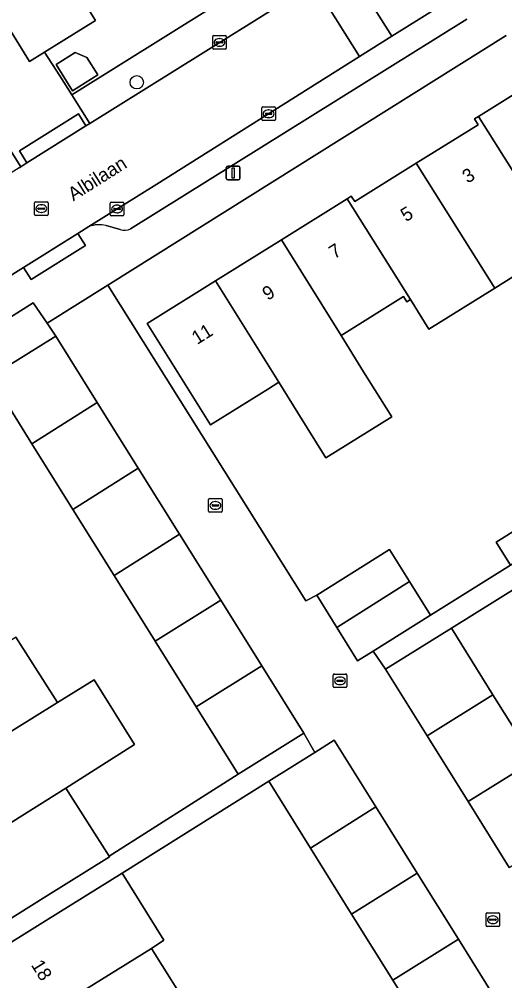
# Model space of a CAD drawing. Extents: x 157767 to 159172, y 387839 to 389425.
# Drawn here: x 158549.4 to 158585.1, y 388137.6 to 388208.2 of the extents above; entities that cross this region are included whole.
import ezdxf

# ---------------------------------------------------------------- set-up
doc = ezdxf.new("R2010")
doc.units = 0
for name, color, linetype in [('IMGEO_Boom', 7, 'Continuous'), ('IMGEO_Erf', 7, 'Continuous'), ('IMGEO_Kolk', 7, 'Continuous'), ('IMGEO_Lichtmast', 7, 'Continuous'), ('IMGEO_Muur', 7, 'Continuous'), ('IMGEO_Openbare_ruimte_label', 7, 'Continuous'), ('IMGEO_Pand', 7, 'Continuous'), ('IMGEO_Pand_nummerreeks', 7, 'Continuous'), ('IMGEO_Parkeervlak_open', 7, 'Continuous'), ('IMGEO_Rijbaan_lokaal_open', 7, 'Continuous'), ('IMGEO_Rioolput', 7, 'Continuous'), ('IMGEO_Voetpad_open', 7, 'Continuous')]:
    doc.layers.add(name, color=color, linetype=linetype)

msp = doc.modelspace()

# ---------------------------------------------------------------- linework, layer by layer
at = {"layer": 'IMGEO_Boom'}
msp.add_circle((158558.072, 388203.603), 0.489, dxfattribs=at)
at = {"layer": 'IMGEO_Erf'}
for points in [[(158552.404, 388212.388), (158555.037, 388208.137), (158551.302, 388205.823), (158552.418, 388204.082), (158553.311, 388202.687), (158563.857, 388209.275)], [(158585.19, 388207.029), (158555.939, 388188.707), (158570.489, 388165.519), (158571.277, 388165.949), (158576.624, 388169.284), (158578.089, 388166.936), (158579.63, 388164.465), (158585.511, 388168.145), (158584.452, 388169.842), (158587.928, 388172.014), (158586.027, 388175.055), (158590.759, 388178.012), (158593.72, 388173.275), (158595.153, 388174.17), (158592.769, 388177.987), (158596.291, 388180.188), (158599.85, 388182.411), (158602.234, 388178.594), (158605.271, 388180.491), (158596.931, 388193.835)], [(158589.179, 388191.509), (158584.351, 388188.497), (158579.508, 388185.476), (158578.153, 388187.649), (158577.884, 388187.481), (158577.641, 388187.872), (158573.063, 388185.016), (158574.725, 388182.353), (158576.792, 388179.041), (158571.951, 388176.022), (158569.886, 388179.334), (158568.488, 388181.576), (158567.728, 388181.102), (158563.485, 388178.456), (158558.844, 388185.895), (158563.854, 388189.02), (158568.693, 388192.039), (158573.518, 388195.049), (158573.818, 388195.236), (158574.065, 388194.839), (158578.581, 388197.656), (158583.121, 388200.488), (158582.858, 388200.91), (158583.146, 388201.09), (158588.168, 388204.222)], [(158549.201, 388162.857), (158552.255, 388158.06), (158554.942, 388159.732), (158557.905, 388154.972), (158555.283, 388153.304), (158552.868, 388151.767), (158556.048, 388146.773), (158565.508, 388152.796), (158562.425, 388157.738), (158559.422, 388162.552), (158556.402, 388167.393), (158553.381, 388172.236), (158550.369, 388177.065), (158547.313, 388181.963), (158552.133, 388184.97), (158551.487, 388185.919), (158550.476, 388187.404), (158539.861, 388180.728)], [(158592.782, 388170.773), (158581.162, 388163.522), (158584.218, 388158.624), (158587.23, 388153.795)], [(158579.885, 388132.834), (158576.874, 388137.661), (158573.842, 388142.522), (158570.816, 388147.372), (158567.754, 388152.281), (158556.987, 388145.536), (158560.066, 388140.602), (158559.15, 388140.002), (158562.16, 388135.2)]]:
    msp.add_lwpolyline(points, dxfattribs=at)
msp.add_lwpolyline([(158552.144, 388204.918), (158553.539, 388205.782), (158554.414, 388205.433), (158555.213, 388204.143), (158553.342, 388202.984)], close=True, dxfattribs=at)
at = {"layer": 'IMGEO_Kolk'}
for p, q in [((158563.642, 388206.11), (158563.642, 388206.962)), ((158563.717, 388207.036), (158564.569, 388207.036)), ((158563.901, 388206.53), (158563.901, 388206.542)), ((158564.339, 388206.493), (158563.941, 388206.493)), ((158563.944, 388206.579), (158564.342, 388206.579)), ((158564.13, 388206.816), (158564.155, 388206.816)), ((158564.385, 388206.542), (158564.385, 388206.53)), ((158564.643, 388206.962), (158564.643, 388206.11)), ((158564.569, 388206.036), (158563.717, 388206.036)), ((158564.153, 388206.256), (158564.128, 388206.256)), ((158567.246, 388200.865), (158567.246, 388201.717)), ((158567.321, 388201.791), (158568.173, 388201.791)), ((158567.734, 388201.571), (158567.759, 388201.571)), ((158568.247, 388201.717), (158568.247, 388200.865)), ((158568.173, 388200.791), (158567.321, 388200.791)), ((158567.505, 388201.285), (158567.505, 388201.297)), ((158567.943, 388201.248), (158567.545, 388201.248)), ((158567.548, 388201.334), (158567.946, 388201.334)), ((158567.757, 388201.011), (158567.732, 388201.011)), ((158567.989, 388201.297), (158567.989, 388201.285)), ((158556.125, 388193.874), (158556.125, 388194.726)), ((158556.2, 388194.8), (158557.052, 388194.8)), ((158556.613, 388194.58), (158556.638, 388194.58)), ((158557.126, 388194.726), (158557.126, 388193.874)), ((158557.052, 388193.8), (158556.2, 388193.8)), ((158556.384, 388194.294), (158556.384, 388194.306)), ((158556.822, 388194.257), (158556.424, 388194.257)), ((158556.427, 388194.343), (158556.825, 388194.343)), ((158556.636, 388194.02), (158556.611, 388194.02)), ((158556.868, 388194.306), (158556.868, 388194.294)), ((158563.343, 388172.106), (158563.343, 388172.958)), ((158563.418, 388173.032), (158564.27, 388173.032)), ((158563.602, 388172.526), (158563.602, 388172.538)), ((158564.04, 388172.489), (158563.642, 388172.489)), ((158563.645, 388172.575), (158564.043, 388172.575)), ((158563.831, 388172.812), (158563.856, 388172.812)), ((158564.086, 388172.538), (158564.086, 388172.526)), ((158564.344, 388172.958), (158564.344, 388172.106)), ((158564.27, 388172.032), (158563.418, 388172.032)), ((158563.854, 388172.252), (158563.829, 388172.252)), ((158572.487, 388159.226), (158572.487, 388160.078)), ((158572.562, 388160.152), (158573.414, 388160.152)), ((158572.975, 388159.932), (158573, 388159.932)), ((158573.488, 388160.078), (158573.488, 388159.226)), ((158573.414, 388159.152), (158572.562, 388159.152)), ((158572.746, 388159.646), (158572.746, 388159.658)), ((158573.184, 388159.609), (158572.786, 388159.609)), ((158572.789, 388159.695), (158573.187, 388159.695)), ((158572.998, 388159.372), (158572.973, 388159.372)), ((158573.23, 388159.658), (158573.23, 388159.646)), ((158583.705, 388141.684), (158583.705, 388142.536)), ((158583.78, 388142.61), (158584.632, 388142.61)), ((158583.964, 388142.104), (158583.964, 388142.116)), ((158584.007, 388142.153), (158584.405, 388142.153)), ((158584.193, 388142.39), (158584.218, 388142.39)), ((158584.448, 388142.116), (158584.448, 388142.104)), ((158584.706, 388142.536), (158584.706, 388141.684)), ((158584.632, 388141.61), (158583.78, 388141.61)), ((158584.402, 388142.067), (158584.004, 388142.067)), ((158584.216, 388141.83), (158584.191, 388141.83))]:
    msp.add_line(p, q, dxfattribs=at)
for points in [[(158563.642, 388206.11), (158563.642, 388206.962)], [(158563.717, 388207.036), (158564.569, 388207.036)], [(158564.643, 388206.962), (158564.643, 388206.11)], [(158564.569, 388206.036), (158563.717, 388206.036)], [(158567.246, 388200.865), (158567.246, 388201.717)], [(158567.321, 388201.791), (158568.173, 388201.791)], [(158568.247, 388201.717), (158568.247, 388200.865)], [(158568.173, 388200.791), (158567.321, 388200.791)], [(158556.125, 388193.874), (158556.125, 388194.726)], [(158556.2, 388194.8), (158557.052, 388194.8)], [(158557.126, 388194.726), (158557.126, 388193.874)], [(158557.052, 388193.8), (158556.2, 388193.8)], [(158563.343, 388172.106), (158563.343, 388172.958)], [(158563.418, 388173.032), (158564.27, 388173.032)], [(158564.344, 388172.958), (158564.344, 388172.106)], [(158564.27, 388172.032), (158563.418, 388172.032)], [(158572.487, 388159.226), (158572.487, 388160.078)], [(158572.562, 388160.152), (158573.414, 388160.152)], [(158573.488, 388160.078), (158573.488, 388159.226)], [(158573.414, 388159.152), (158572.562, 388159.152)], [(158583.705, 388141.684), (158583.705, 388142.536)], [(158583.78, 388142.61), (158584.632, 388142.61)], [(158584.706, 388142.536), (158584.706, 388141.684)], [(158584.632, 388141.61), (158583.78, 388141.61)]]:
    msp.add_lwpolyline(points, dxfattribs=at)
for centre, radius, start, end in [((158563.719, 388206.96), 0.0765, 91.55205, 178.44795), ((158563.719, 388206.96), 0.0765, 91.55205, 178.44795), ((158563.941, 388206.539), 0.0403, 85.87752, 175.75265), ((158563.938, 388206.529), 0.0366, 178.93798, 274.71019), ((158564.342, 388206.536), 0.043, 264.86636, 352.45326), ((158564.346, 388206.541), 0.0386, 1.73085, 96.63898), ((158564.567, 388206.96), 0.0765, 1.55205, 88.44795), ((158564.567, 388206.96), 0.0765, 1.55205, 88.44795), ((158563.719, 388206.112), 0.0765, 181.55205, 268.44795), ((158563.719, 388206.112), 0.0765, 181.55205, 268.44795), ((158564.567, 388206.112), 0.0765, 271.55205, 358.44795), ((158564.567, 388206.112), 0.0765, 271.55205, 358.44795), ((158567.323, 388201.715), 0.0765, 91.55205, 178.44795), ((158567.323, 388201.715), 0.0765, 91.55205, 178.44795), ((158568.171, 388201.715), 0.0765, 1.55205, 88.44795), ((158568.171, 388201.715), 0.0765, 1.55205, 88.44795), ((158567.323, 388200.867), 0.0765, 181.55205, 268.44795), ((158567.323, 388200.867), 0.0765, 181.55205, 268.44795), ((158567.545, 388201.294), 0.0403, 85.87752, 175.75265), ((158567.542, 388201.284), 0.0366, 178.93798, 274.71019), ((158567.946, 388201.291), 0.043, 264.86636, 352.45326), ((158567.95, 388201.296), 0.0386, 1.73085, 96.63898), ((158568.171, 388200.867), 0.0765, 271.55205, 358.44795), ((158568.171, 388200.867), 0.0765, 271.55205, 358.44795), ((158556.202, 388194.724), 0.0765, 91.55205, 178.44795), ((158556.202, 388194.724), 0.0765, 91.55205, 178.44795), ((158557.05, 388194.724), 0.0765, 1.55205, 88.44795), ((158557.05, 388194.724), 0.0765, 1.55205, 88.44795), ((158556.202, 388193.876), 0.0765, 181.55205, 268.44795), ((158556.202, 388193.876), 0.0765, 181.55205, 268.44795), ((158556.424, 388194.303), 0.0403, 85.87752, 175.75265), ((158556.421, 388194.293), 0.0366, 178.93798, 274.71019), ((158556.825, 388194.3), 0.043, 264.86636, 352.45326), ((158556.829, 388194.305), 0.0386, 1.73085, 96.63898), ((158557.05, 388193.876), 0.0765, 271.55205, 358.44795), ((158557.05, 388193.876), 0.0765, 271.55205, 358.44795), ((158563.42, 388172.956), 0.0765, 91.55205, 178.44795), ((158563.42, 388172.956), 0.0765, 91.55205, 178.44795), ((158563.642, 388172.535), 0.0403, 85.87752, 175.75265), ((158563.639, 388172.525), 0.0366, 178.93798, 274.71019), ((158564.043, 388172.532), 0.043, 264.86636, 352.45326), ((158564.047, 388172.537), 0.0386, 1.73085, 96.63898), ((158564.268, 388172.956), 0.0765, 1.55205, 88.44795), ((158564.268, 388172.956), 0.0765, 1.55205, 88.44795), ((158563.42, 388172.108), 0.0765, 181.55205, 268.44795), ((158563.42, 388172.108), 0.0765, 181.55205, 268.44795), ((158564.268, 388172.108), 0.0765, 271.55205, 358.44795), ((158564.268, 388172.108), 0.0765, 271.55205, 358.44795), ((158572.564, 388160.076), 0.0765, 91.55205, 178.44795), ((158572.564, 388160.076), 0.0765, 91.55205, 178.44795), ((158573.412, 388160.076), 0.0765, 1.55205, 88.44795), ((158573.412, 388160.076), 0.0765, 1.55205, 88.44795), ((158572.564, 388159.228), 0.0765, 181.55205, 268.44795), ((158572.564, 388159.228), 0.0765, 181.55205, 268.44795), ((158572.786, 388159.655), 0.0403, 85.87752, 175.75265), ((158572.783, 388159.645), 0.0366, 178.93798, 274.71019), ((158573.187, 388159.652), 0.043, 264.86636, 352.45326), ((158573.191, 388159.657), 0.0386, 1.73085, 96.63898), ((158573.412, 388159.228), 0.0765, 271.55205, 358.44795), ((158573.412, 388159.228), 0.0765, 271.55205, 358.44795), ((158583.782, 388142.534), 0.0765, 91.55205, 178.44795), ((158583.782, 388142.534), 0.0765, 91.55205, 178.44795), ((158584.004, 388142.113), 0.0403, 85.87752, 175.75265), ((158584.001, 388142.103), 0.0366, 178.93798, 274.71019), ((158584.405, 388142.11), 0.043, 264.86636, 352.45326), ((158584.409, 388142.115), 0.0386, 1.73085, 96.63898), ((158584.63, 388142.534), 0.0765, 1.55205, 88.44795), ((158584.63, 388142.534), 0.0765, 1.55205, 88.44795), ((158583.782, 388141.686), 0.0765, 181.55205, 268.44795), ((158583.782, 388141.686), 0.0765, 181.55205, 268.44795), ((158584.63, 388141.686), 0.0765, 271.55205, 358.44795), ((158584.63, 388141.686), 0.0765, 271.55205, 358.44795)]:
    msp.add_arc(centre, radius, start, end, dxfattribs=at)
for centre, major_axis, ratio, start_param, end_param in [((158564.129, 388206.536), (-0.387, 0.002), 0.722429, 4.712389, 7.853982), ((158564.154, 388206.536), (-0.39, 0.002), 0.717154, 1.570796, 4.712389), ((158567.733, 388201.291), (-0.387, 0.002), 0.722429, 4.712389, 7.853982), ((158567.758, 388201.291), (-0.39, 0.002), 0.717154, 1.570796, 4.712389), ((158556.612, 388194.3), (-0.387, 0.002), 0.722429, 4.712389, 7.853982), ((158556.637, 388194.3), (-0.39, 0.002), 0.717154, 1.570796, 4.712389), ((158563.83, 388172.532), (-0.387, 0.002), 0.722429, 4.712389, 7.853982), ((158563.855, 388172.532), (-0.39, 0.002), 0.717154, 1.570796, 4.712389), ((158572.974, 388159.652), (-0.387, 0.002), 0.722429, 4.712389, 7.853982), ((158572.999, 388159.652), (-0.39, 0.002), 0.717154, 1.570796, 4.712389), ((158584.192, 388142.11), (-0.387, 0.002), 0.722429, 4.712389, 7.853982), ((158584.217, 388142.11), (-0.39, 0.002), 0.717154, 1.570796, 4.712389)]:
    msp.add_ellipse(centre, major_axis=major_axis, ratio=ratio, start_param=start_param, end_param=end_param, dxfattribs=at)
at = {"layer": 'IMGEO_Lichtmast'}
for p, q in [((158564.644, 388196.545), (158564.644, 388197.345)), ((158564.644, 388197.345), (158564.644, 388196.545)), ((158564.744, 388197.445), (158565.534, 388197.445)), ((158565.534, 388197.445), (158564.744, 388197.445)), ((158565.634, 388197.345), (158565.634, 388196.545)), ((158565.634, 388196.545), (158565.634, 388197.345)), ((158565.534, 388196.445), (158564.744, 388196.445)), ((158564.744, 388196.445), (158565.534, 388196.445))]:
    msp.add_line(p, q, dxfattribs=at)
msp.add_lwpolyline([(158565.064, 388197.32), (158565.214, 388197.32), (158565.214, 388196.57), (158565.064, 388196.57), (158565.064, 388197.32)], dxfattribs=at)
for centre, start, end in [((158564.744, 388197.345), 90, 180), ((158564.744, 388197.345), 90, 180), ((158565.534, 388197.345), 0, 90), ((158565.534, 388197.345), 360, 90), ((158564.744, 388196.545), 180, 270), ((158564.744, 388196.545), 180, 270), ((158565.534, 388196.545), 270, 0), ((158565.534, 388196.545), 270, 0)]:
    msp.add_arc(centre, 0.1, start, end, dxfattribs=at)
at = {"layer": 'IMGEO_Muur'}
for points in [[(158552.418, 388204.082), (158553.311, 388202.687), (158563.857, 388209.275)], [(158551.302, 388205.823), (158552.418, 388204.082)]]:
    msp.add_lwpolyline(points, dxfattribs=at)
at = {"layer": 'IMGEO_Pand'}
for points in [[(158551.947, 388213.126), (158547.114, 388210.12), (158550.199, 388205.14), (158551.302, 388205.823), (158555.037, 388208.137), (158552.404, 388212.388)], [(158552.144, 388204.918), (158553.342, 388202.984), (158555.213, 388204.143), (158554.414, 388205.433), (158553.539, 388205.782)], [(158583.146, 388201.09), (158587.824, 388193.682), (158590.236, 388195.187), (158590.744, 388194.373), (158591.475, 388193.615), (158592.434, 388193.175), (158593.476, 388193.165), (158594.466, 388193.523), (158596.163, 388194.581), (158596.713, 388193.699), (158596.931, 388193.835), (158591.997, 388201.731), (158590.359, 388200.709), (158588.168, 388204.222)], [(158584.351, 388188.497), (158589.179, 388191.509), (158587.824, 388193.682), (158583.146, 388201.09), (158582.858, 388200.91), (158583.121, 388200.488), (158578.581, 388197.656)], [(158573.518, 388195.049), (158578.153, 388187.649), (158579.508, 388185.476), (158584.351, 388188.497), (158578.581, 388197.656), (158574.065, 388194.839), (158573.818, 388195.236)], [(158573.063, 388185.016), (158577.641, 388187.872), (158577.884, 388187.481), (158578.153, 388187.649), (158573.518, 388195.049), (158568.693, 388192.039)], [(158568.693, 388192.039), (158563.854, 388189.02), (158568.488, 388181.576), (158569.886, 388179.334), (158571.951, 388176.022), (158576.792, 388179.041), (158574.725, 388182.353), (158573.063, 388185.016)], [(158563.854, 388189.02), (158558.844, 388185.895), (158563.485, 388178.456), (158567.728, 388181.102), (158568.488, 388181.576)], [(158550.369, 388177.065), (158555.171, 388180.1), (158552.133, 388184.97), (158547.313, 388181.963)], [(158558.183, 388175.272), (158555.171, 388180.1), (158550.369, 388177.065), (158553.381, 388172.236)], [(158558.183, 388175.272), (158553.381, 388172.236), (158556.402, 388167.393), (158561.207, 388170.424)], [(158588.988, 388170.318), (158587.928, 388172.014), (158584.452, 388169.842), (158585.511, 388168.145)], [(158556.402, 388167.393), (158559.422, 388162.552), (158564.231, 388165.577), (158561.207, 388170.424)], [(158572.76, 388163.572), (158578.089, 388166.936), (158576.624, 388169.284), (158571.277, 388165.949)], [(158579.63, 388164.465), (158578.089, 388166.936), (158572.76, 388163.572), (158574.283, 388161.13), (158575.416, 388161.837)], [(158559.422, 388162.552), (158562.425, 388157.738), (158567.243, 388160.748), (158564.231, 388165.577)], [(158584.218, 388158.624), (158581.162, 388163.522), (158576.33, 388160.508), (158579.388, 388155.606)], [(158547.976, 388162.061), (158538.38, 388156.105), (158541.235, 388151.528), (158540.845, 388151.285), (158540.992, 388151.049), (158552.255, 388158.06), (158549.201, 388162.857)], [(158567.243, 388160.748), (158562.425, 388157.738), (158565.508, 388152.796), (158570.328, 388155.802)], [(158555.283, 388153.304), (158557.905, 388154.972), (158554.942, 388159.732), (158552.255, 388158.06), (158540.992, 388151.049), (158544.004, 388146.221), (158552.868, 388151.767)], [(158584.218, 388158.624), (158579.388, 388155.606), (158582.398, 388150.78), (158587.23, 388153.795)], [(158570.816, 388147.372), (158575.616, 388150.389), (158572.564, 388155.282), (158571.144, 388154.396), (158567.754, 388152.281)], [(158590.244, 388148.964), (158587.23, 388153.795), (158582.398, 388150.78), (158585.412, 388145.95)], [(158556.072, 388146.735), (158556.048, 388146.773), (158552.868, 388151.767), (158544.004, 388146.221), (158547.154, 388141.172), (158551.397, 388143.819)], [(158573.842, 388142.522), (158578.646, 388145.533), (158575.616, 388150.389), (158570.816, 388147.372)], [(158550.069, 388134.365), (158559.15, 388140.002), (158560.066, 388140.602), (158556.987, 388145.536), (158551.368, 388142.031), (158547.125, 388139.384), (158545.719, 388138.507), (158547.713, 388135.31), (158548.985, 388136.103)], [(158581.676, 388140.676), (158578.646, 388145.533), (158573.842, 388142.522), (158576.874, 388137.661)], [(158550.069, 388134.365), (158551.118, 388132.684), (158549.853, 388131.895), (158551.828, 388128.731), (158553.085, 388129.53), (158560.23, 388133.99), (158562.16, 388135.2), (158559.15, 388140.002)], [(158581.676, 388140.676), (158576.874, 388137.661), (158579.885, 388132.834), (158584.695, 388135.836)]]:
    msp.add_lwpolyline(points, close=True, dxfattribs=at)
at = {"layer": 'IMGEO_Parkeervlak_open'}
for points in [[(158583.586, 388211.261), (158576.785, 388206.98), (158574.424, 388205.494), (158559.548, 388196.131), (158554.555, 388193.003)], [(158557.621, 388192.85), (158582.301, 388208.235)], [(158555.817, 388193.08), (158556.859, 388192.782)]]:
    msp.add_lwpolyline(points, dxfattribs=at)
for centre, radius, start, end in [((158555.301, 388191.15), 1.997, 75.04112, 111.94194), ((158557.164, 388193.672), 0.94, 251.10072, 299.09828)]:
    msp.add_arc(centre, radius, start, end, dxfattribs=at)
at = {"layer": 'IMGEO_Rijbaan_lokaal_open'}
for points in [[(158580.934, 388216.749), (158573.427, 388212.344), (158576.785, 388206.98), (158583.586, 388211.261), (158583.866, 388211.437)], [(158539.565, 388211.183), (158544.201, 388203.7), (158546.229, 388200.332), (158547.584, 388198.161), (158548.655, 388198.83), (158549.549, 388197.402), (158550.005, 388197.688), (158549.453, 388198.57), (158553.786, 388201.281), (158554.338, 388200.399), (158554.629, 388200.581), (158553.311, 388202.687), (158552.418, 388204.082), (158551.302, 388205.823), (158550.199, 388205.14), (158547.114, 388210.12)], [(158585.412, 388145.95), (158582.398, 388150.78), (158579.388, 388155.606), (158576.33, 388160.508), (158575.416, 388161.837), (158574.283, 388161.13), (158572.76, 388163.572), (158571.277, 388165.949), (158570.489, 388165.519), (158555.939, 388188.707), (158551.487, 388185.919), (158552.133, 388184.97), (158555.171, 388180.1), (158558.183, 388175.272), (158561.207, 388170.424), (158564.231, 388165.577), (158567.243, 388160.748), (158570.328, 388155.802), (158571.144, 388154.396), (158572.564, 388155.282), (158575.616, 388150.389), (158578.646, 388145.533), (158581.676, 388140.676), (158584.695, 388135.836)]]:
    msp.add_lwpolyline(points, dxfattribs=at)
for points in [[(158571.062, 388210.864), (158574.424, 388205.494), (158576.785, 388206.98), (158573.427, 388212.344)], [(158559.548, 388196.131), (158574.424, 388205.494), (158571.062, 388210.864), (158554.629, 388200.581), (158554.338, 388200.399), (158550.005, 388197.688), (158549.549, 388197.402), (158549.435, 388197.331), (158527.044, 388183.328), (158530.44, 388177.896), (158549.763, 388190.001), (158553.753, 388192.501), (158554.555, 388193.003)]]:
    msp.add_lwpolyline(points, close=True, dxfattribs=at)
at = {"layer": 'IMGEO_Rioolput'}
for p, q in [((158550.561, 388193.902), (158550.561, 388194.754)), ((158550.636, 388194.828), (158551.488, 388194.828)), ((158550.863, 388194.371), (158551.261, 388194.371)), ((158551.049, 388194.608), (158551.074, 388194.608)), ((158551.562, 388194.754), (158551.562, 388193.902)), ((158551.488, 388193.828), (158550.636, 388193.828)), ((158550.82, 388194.322), (158550.82, 388194.334)), ((158551.258, 388194.285), (158550.86, 388194.285)), ((158551.072, 388194.048), (158551.047, 388194.048)), ((158551.304, 388194.334), (158551.304, 388194.322))]:
    msp.add_line(p, q, dxfattribs=at)
for points in [[(158550.561, 388193.902), (158550.561, 388194.754)], [(158550.636, 388194.828), (158551.488, 388194.828)], [(158551.562, 388194.754), (158551.562, 388193.902)], [(158551.488, 388193.828), (158550.636, 388193.828)]]:
    msp.add_lwpolyline(points, dxfattribs=at)
for centre, radius, start, end in [((158550.638, 388194.752), 0.0765, 91.55205, 178.44795), ((158550.638, 388194.752), 0.0765, 91.55205, 178.44795), ((158550.86, 388194.331), 0.0403, 85.87752, 175.75265), ((158551.265, 388194.333), 0.0386, 1.73085, 96.63898), ((158551.486, 388194.752), 0.0765, 1.55205, 88.44795), ((158551.486, 388194.752), 0.0765, 1.55205, 88.44795), ((158550.638, 388193.904), 0.0765, 181.55205, 268.44795), ((158550.638, 388193.904), 0.0765, 181.55205, 268.44795), ((158550.857, 388194.321), 0.0366, 178.93798, 274.71019), ((158551.261, 388194.328), 0.043, 264.86636, 352.45326), ((158551.486, 388193.904), 0.0765, 271.55205, 358.44795), ((158551.486, 388193.904), 0.0765, 271.55205, 358.44795)]:
    msp.add_arc(centre, radius, start, end, dxfattribs=at)
for centre, major_axis, ratio, start_param, end_param in [((158551.048, 388194.328), (-0.387, 0.002), 0.722429, 4.712389, 7.853982), ((158551.073, 388194.328), (-0.39, 0.002), 0.717154, 1.570796, 4.712389)]:
    msp.add_ellipse(centre, major_axis=major_axis, ratio=ratio, start_param=start_param, end_param=end_param, dxfattribs=at)
at = {"layer": 'IMGEO_Voetpad_open'}
for points in [[(158578.194, 388218.231), (158569.689, 388212.888), (158563.857, 388209.275), (158553.311, 388202.687), (158554.629, 388200.581), (158571.062, 388210.864)], [(158582.301, 388208.235), (158557.621, 388192.85)], [(158525.236, 388171.671), (158532.172, 388175.935), (158536.882, 388178.871), (158539.861, 388180.728), (158550.476, 388187.404), (158551.487, 388185.919), (158555.939, 388188.707), (158585.19, 388207.029)], [(158549.435, 388197.331), (158549.549, 388197.402), (158548.655, 388198.83), (158547.584, 388198.161), (158546.229, 388200.332), (158516.037, 388181.495)], [(158554.555, 388193.003), (158553.753, 388192.501), (158554.305, 388191.62), (158550.315, 388189.12), (158549.763, 388190.001), (158530.44, 388177.896), (158528.085, 388176.42), (158521.442, 388172.253), (158523.836, 388168.42)], [(158556.859, 388192.782), (158555.817, 388193.08)]]:
    msp.add_lwpolyline(points, dxfattribs=at)
for points in [[(158550.005, 388197.688), (158554.338, 388200.399), (158553.786, 388201.281), (158549.453, 388198.57)], [(158553.753, 388192.501), (158549.763, 388190.001), (158550.315, 388189.12), (158554.305, 388191.62)], [(158592.782, 388170.773), (158592.731, 388170.855), (158598.517, 388174.464), (158602.759, 388177.11), (158606.085, 388179.189), (158605.271, 388180.491), (158602.234, 388178.594), (158598.683, 388176.376), (158595.153, 388174.17), (158593.72, 388173.275), (158588.988, 388170.318), (158585.511, 388168.145), (158579.63, 388164.465), (158575.416, 388161.837), (158576.33, 388160.508), (158581.162, 388163.522)], [(158567.754, 388152.281), (158571.144, 388154.396), (158570.328, 388155.802), (158565.508, 388152.796), (158556.048, 388146.773), (158556.072, 388146.735), (158551.397, 388143.819), (158547.154, 388141.172), (158542.513, 388138.262), (158543.307, 388136.995), (158545.719, 388138.507), (158547.125, 388139.384), (158551.368, 388142.031), (158556.987, 388145.536)]]:
    msp.add_lwpolyline(points, close=True, dxfattribs=at)
for centre, radius, start, end in [((158555.301, 388191.15), 1.997, 75.04112, 111.94194), ((158557.164, 388193.672), 0.94, 251.10072, 299.09828)]:
    msp.add_arc(centre, radius, start, end, dxfattribs=at)

# ---------------------------------------------------------------- texts
at = {"layer": 'IMGEO_Openbare_ruimte_label'}
msp.add_text('Albilaan', height=1, rotation=32.2119, dxfattribs=at).set_placement((158553.417, 388194.853))
at = {"layer": 'IMGEO_Pand_nummerreeks'}
for s, rotation, p in [('3', 31.95531, (158582.359, 388196.147)), ('5', 31.95531, (158577.831, 388193.323)), ('7', 31.95652, (158572.574, 388190.595)), ('9', 31.95386, (158567.683, 388187.543)), ('11', 31.95652, (158562.499, 388184.309)), ('18', 301.95785, (158550.28, 388138.786))]:
    msp.add_text(s, height=1, rotation=rotation, dxfattribs=at).set_placement(p)

doc.saveas('drawing.dxf')
